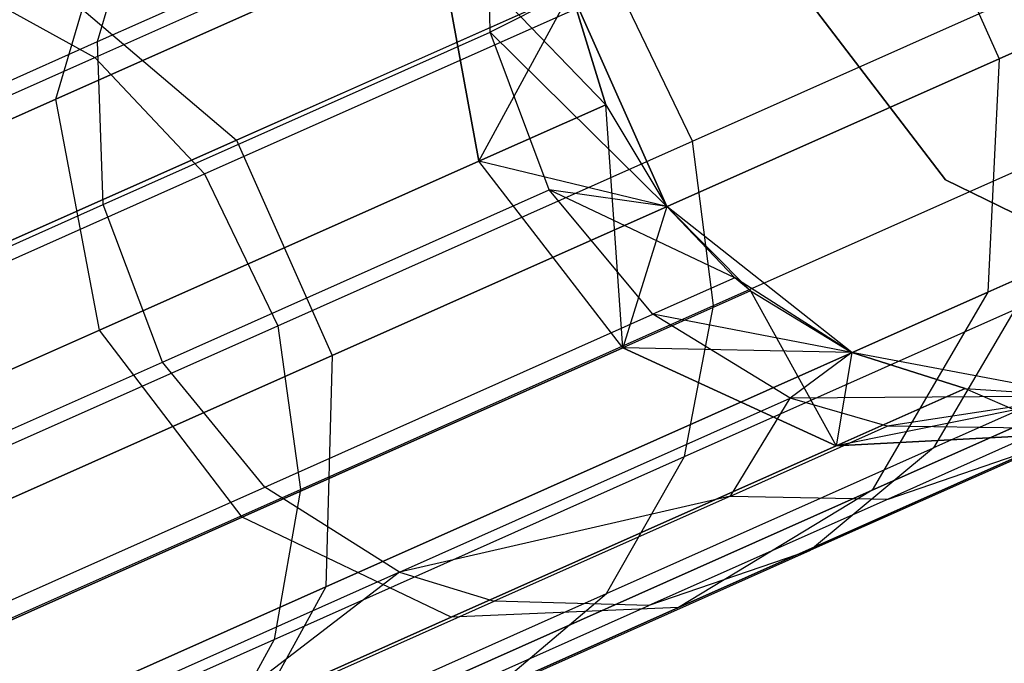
# Model space of a CAD drawing. Extents: x 0.3 to 7.1, y -3.38 to 3.38.
# Tile 360 of 394: x 6.5 to 6.7, y 1.19 to 1.32. Entities that reach past the tile are written whole.
import ezdxf

# ---------------------------------------------------------------- set-up
doc = ezdxf.new("R2010")
doc.units = 0
doc.header["$LTSCALE"] = 2.54
doc.layers.get('0').update_dxf_attribs({"linetype": 'CONTINUOUS'})

# ---------------------------------------------------------------- blocks, each defined once
blk = doc.blocks.new('SINGLES_B_BB_STL')
at = {"color": 0}
for p, q in [((6.68, 1.35463, 16.12262), (6.5446, 1.29434, 15.72064)), ((6.68, 1.35463, 16.12262), (6.5446, 1.29434, 15.72064)), ((6.5446, 1.29434, 12.54063), (6.68, 1.35463, 12.13865)), ((6.5446, 1.29434, 12.54063), (6.68, 1.35463, 12.13865)), ((6.68, 1.35463, 16.12262), (6.69947, 1.3109, 16.12262)), ((6.68, 1.35463, 16.12262), (6.69947, 1.3109, 16.12262)), ((6.68, 1.35463, 12.13865), (6.69947, 1.3109, 12.13865)), ((6.68, 1.35463, 12.13865), (6.69947, 1.3109, 12.13865)), ((6.51643, 1.31438, 39.83401), (6.5954, 1.34954, 39.40354)), ((6.51643, 1.31438, 39.83401), (6.5954, 1.34954, 39.40354)), ((6.59613, 1.31626, 39.40204), (6.5954, 1.34954, 39.40354)), ((6.59613, 1.31626, 39.40204), (6.5954, 1.34954, 39.40354)), ((6.50797, 1.30271, 16.17439), (6.52124, 1.34783, 16.16554)), ((6.50797, 1.30271, 16.17439), (6.52124, 1.34783, 16.16554)), ((6.50797, 1.30271, 12.08688), (6.52124, 1.34783, 12.09573)), ((6.50797, 1.30271, 12.08688), (6.52124, 1.34783, 12.09573)), ((6.5159, 1.31116, 40.31823), (6.59971, 1.34847, 40.10307)), ((6.5159, 1.31116, 40.31823), (6.59971, 1.34847, 40.10307)), ((6.7818, 1.34756, 16.54148), (6.69947, 1.3109, 16.12262)), ((6.7818, 1.34756, 16.54148), (6.69947, 1.3109, 16.12262)), ((6.69947, 1.3109, 12.13865), (6.7818, 1.34756, 11.71979)), ((6.69947, 1.3109, 12.13865), (6.7818, 1.34756, 11.71979)), ((6.51643, 1.31438, 39.83401), (6.52519, 1.3441, 39.83979)), ((6.51643, 1.31438, 39.83401), (6.52519, 1.3441, 39.83979)), ((6.58527, 1.33712, 16.56762), (6.50797, 1.30271, 16.17439)), ((6.58527, 1.33712, 16.56762), (6.50797, 1.30271, 16.17439)), ((6.50797, 1.30271, 12.08688), (6.58527, 1.33712, 11.69365)), ((6.50797, 1.30271, 12.08688), (6.58527, 1.33712, 11.69365)), ((6.58527, 1.33712, 16.56762), (6.59381, 1.29006, 16.56923)), ((6.61964, 1.30156, 16.96885), (6.58527, 1.33712, 16.56762)), ((6.61964, 1.30156, 16.96885), (6.58527, 1.33712, 16.56762)), ((6.58527, 1.33712, 16.56762), (6.59381, 1.29006, 16.56923)), ((6.59381, 1.29006, 11.69203), (6.58527, 1.33712, 11.69365)), ((6.59381, 1.29006, 11.69203), (6.58527, 1.33712, 11.69365)), ((6.48836, 1.32629, 40.30919), (6.5159, 1.31116, 40.31823)), ((6.48836, 1.32629, 40.30919), (6.5159, 1.31116, 40.31823)), ((6.50884, 1.32481, 15.72978), (6.5446, 1.29434, 15.72064)), ((6.50884, 1.32481, 15.72978), (6.5446, 1.29434, 15.72064)), ((6.50884, 1.32481, 12.53148), (6.5446, 1.29434, 12.54063)), ((6.50884, 1.32481, 12.53148), (6.5446, 1.29434, 12.54063)), ((6.53816, 1.28752, 40.32333), (6.62232, 1.32499, 40.10727)), ((6.53816, 1.28752, 40.32333), (6.62232, 1.32499, 40.10727)), ((6.59381, 1.29006, 11.69203), (6.61256, 1.3246, 11.29242)), ((6.59381, 1.29006, 11.69203), (6.61256, 1.3246, 11.29242)), ((6.61256, 1.3246, 39.09119), (6.59613, 1.31626, 39.40204)), ((6.61256, 1.3246, 39.09119), (6.59613, 1.31626, 39.40204)), ((6.63203, 1.28088, 1.7), (6.61256, 1.3246, 1.7)), ((6.61256, 1.3246, 16.96885), (6.63203, 1.28088, 39.09119)), ((6.63203, 1.28088, 39.09119), (6.61256, 1.3246, 39.09119)), ((6.61256, 1.3246, 16.96885), (6.61964, 1.30156, 16.96885)), ((6.61256, 1.3246, 16.96885), (6.63203, 1.28088, 39.09119)), ((6.61256, 1.3246, 16.96885), (6.61964, 1.30156, 16.96885)), ((6.61256, 1.3246, 11.29242), (6.61964, 1.30156, 11.29242)), ((6.63203, 1.28088, 11.29242), (6.61256, 1.3246, 1.7)), ((6.63203, 1.28088, 1.7), (6.61256, 1.3246, 1.7)), ((6.63203, 1.28088, 11.29242), (6.61256, 1.3246, 1.7)), ((6.61964, 1.30156, 11.29242), (6.61256, 1.3246, 1.7)), ((6.61964, 1.30156, 11.29242), (6.61256, 1.3246, 1.7)), ((6.61256, 1.3246, 11.29242), (6.61964, 1.30156, 11.29242)), ((6.63203, 1.28088, 39.09119), (6.61256, 1.3246, 39.09119)), ((6.63719, 1.29416, 40.10767), (6.62232, 1.32499, 40.10727)), ((6.63719, 1.29416, 40.10767), (6.62232, 1.32499, 40.10727)), ((6.63719, 1.29416, 40.10767), (6.70493, 1.32432, 39.8847)), ((6.63719, 1.29416, 40.10767), (6.70493, 1.32432, 39.8847)), ((6.68858, 1.28631, 1.9), (6.66064, 1.32291, 1.9)), ((6.66064, 1.32291, 1.7), (6.68858, 1.28631, 1.7)), ((6.66064, 1.32291, 1.7), (6.68858, 1.28631, 1.7)), ((6.68858, 1.28631, 1.9), (6.66064, 1.32291, 1.9)), ((6.51754, 1.28127, 39.83043), (6.59613, 1.31626, 39.40204)), ((6.51754, 1.28127, 39.83043), (6.59613, 1.31626, 39.40204)), ((6.63203, 1.28088, 39.09119), (6.59613, 1.31626, 39.40204)), ((6.63203, 1.28088, 39.09119), (6.59613, 1.31626, 39.40204)), ((6.60814, 1.28426, 39.4018), (6.59613, 1.31626, 39.40204)), ((6.60814, 1.28426, 39.4018), (6.59613, 1.31626, 39.40204)), ((6.3742, 1.25105, 40.24506), (6.51643, 1.31438, 39.83401)), ((6.3742, 1.25105, 40.24506), (6.51643, 1.31438, 39.83401)), ((6.51754, 1.28127, 39.83043), (6.51643, 1.31438, 39.83401)), ((6.51754, 1.28127, 39.83043), (6.51643, 1.31438, 39.83401)), ((6.41637, 1.26684, 40.52514), (6.5159, 1.31116, 40.31823)), ((6.41637, 1.26684, 40.52514), (6.5159, 1.31116, 40.31823)), ((6.5159, 1.31116, 40.31823), (6.53816, 1.28752, 40.32333)), ((6.5159, 1.31116, 40.31823), (6.53816, 1.28752, 40.32333)), ((6.69947, 1.3109, 16.12262), (6.56406, 1.25062, 15.72064)), ((6.69947, 1.3109, 16.12262), (6.56406, 1.25062, 15.72064)), ((6.56406, 1.25062, 12.54063), (6.69947, 1.3109, 12.13865)), ((6.56406, 1.25062, 12.54063), (6.69947, 1.3109, 12.13865)), ((6.69947, 1.3109, 16.12262), (6.69719, 1.2635, 16.12883)), ((6.69947, 1.3109, 16.12262), (6.69719, 1.2635, 16.12883)), ((6.69947, 1.3109, 12.13865), (6.69719, 1.2635, 12.13244)), ((6.69947, 1.3109, 12.13865), (6.69719, 1.2635, 12.13244)), ((6.50797, 1.30271, 16.17439), (6.38085, 1.24611, 15.79699)), ((6.50797, 1.30271, 16.17439), (6.38085, 1.24611, 15.79699)), ((6.38085, 1.24611, 12.46428), (6.50797, 1.30271, 12.08688)), ((6.38085, 1.24611, 12.46428), (6.50797, 1.30271, 12.08688)), ((6.51682, 1.25578, 16.17758), (6.50797, 1.30271, 16.17439)), ((6.51682, 1.25578, 16.17758), (6.50797, 1.30271, 16.17439)), ((6.51682, 1.25578, 12.08369), (6.50797, 1.30271, 12.08688)), ((6.51682, 1.25578, 12.08369), (6.50797, 1.30271, 12.08688)), ((6.59381, 1.29006, 16.56923), (6.61964, 1.30156, 16.96885)), ((6.59381, 1.29006, 16.56923), (6.61964, 1.30156, 16.96885)), ((6.61964, 1.30156, 11.29242), (6.59381, 1.29006, 11.69203)), ((6.61964, 1.30156, 11.29242), (6.59381, 1.29006, 11.69203)), ((6.61964, 1.30156, 16.96885), (6.63203, 1.28088, 39.09119)), ((6.61964, 1.30156, 16.96885), (6.63203, 1.28088, 39.09119)), ((6.61964, 1.30156, 16.96885), (6.63203, 1.28088, 16.96885)), ((6.61964, 1.30156, 16.96885), (6.63203, 1.28088, 16.96885)), ((6.61964, 1.30156, 11.29242), (6.63203, 1.28088, 11.29242)), ((6.62307, 1.25221, 11.69365), (6.61964, 1.30156, 11.29242)), ((6.62307, 1.25221, 11.69365), (6.61964, 1.30156, 11.29242)), ((6.61964, 1.30156, 11.29242), (6.63203, 1.28088, 11.29242)), ((6.77892, 1.29989, 16.54461), (6.69719, 1.2635, 16.12883)), ((6.77892, 1.29989, 16.54461), (6.69719, 1.2635, 16.12883)), ((6.69719, 1.2635, 12.13244), (6.77892, 1.29989, 11.71666)), ((6.69719, 1.2635, 12.13244), (6.77892, 1.29989, 11.71666)), ((6.5446, 1.29434, 15.72064), (6.35883, 1.21163, 15.34353)), ((6.5446, 1.29434, 15.72064), (6.35883, 1.21163, 15.34353)), ((6.35883, 1.21163, 12.91774), (6.5446, 1.29434, 12.54063)), ((6.35883, 1.21163, 12.91774), (6.5446, 1.29434, 12.54063)), ((6.5446, 1.29434, 15.72064), (6.56406, 1.25062, 15.72064)), ((6.5446, 1.29434, 15.72064), (6.56406, 1.25062, 15.72064)), ((6.5446, 1.29434, 12.54063), (6.56406, 1.25062, 12.54063)), ((6.5446, 1.29434, 12.54063), (6.56406, 1.25062, 12.54063)), ((6.553, 1.25667, 40.32381), (6.63719, 1.29416, 40.10767)), ((6.553, 1.25667, 40.32381), (6.63719, 1.29416, 40.10767)), ((6.6415, 1.26079, 40.10402), (6.63719, 1.29416, 40.10767)), ((6.6415, 1.26079, 40.10402), (6.63719, 1.29416, 40.10767)), ((6.51682, 1.25578, 16.17758), (6.59381, 1.29006, 16.56923)), ((6.51682, 1.25578, 16.17758), (6.59381, 1.29006, 16.56923)), ((6.59381, 1.29006, 11.69203), (6.51682, 1.25578, 12.08369)), ((6.59381, 1.29006, 11.69203), (6.51682, 1.25578, 12.08369)), ((6.62307, 1.25221, 16.56762), (6.59381, 1.29006, 16.56923)), ((6.62307, 1.25221, 16.56762), (6.59381, 1.29006, 16.56923)), ((6.63203, 1.28088, 16.96885), (6.59381, 1.29006, 16.56923)), ((6.63203, 1.28088, 16.96885), (6.59381, 1.29006, 16.56923)), ((6.62307, 1.25221, 11.69365), (6.59381, 1.29006, 11.69203)), ((6.62307, 1.25221, 11.69365), (6.59381, 1.29006, 11.69203)), ((6.6415, 1.26079, 40.10402), (6.709, 1.29084, 39.88186)), ((6.6415, 1.26079, 40.10402), (6.709, 1.29084, 39.88186)), ((6.43822, 1.24303, 40.5311), (6.53816, 1.28752, 40.32333)), ((6.43822, 1.24303, 40.5311), (6.53816, 1.28752, 40.32333)), ((6.53816, 1.28752, 40.32333), (6.553, 1.25667, 40.32381)), ((6.53816, 1.28752, 40.32333), (6.553, 1.25667, 40.32381)), ((6.72997, 1.26611, 1.9), (6.68858, 1.28631, 1.9)), ((6.68858, 1.28631, 1.7), (6.72997, 1.26611, 1.7)), ((6.68858, 1.28631, 1.7), (6.72997, 1.26611, 1.7)), ((6.68858, 1.28631, 1.7), (6.68858, 1.28631, 1.9)), ((6.72997, 1.26611, 1.9), (6.68858, 1.28631, 1.9)), ((6.68858, 1.28631, 1.7), (6.68858, 1.28631, 1.9)), ((6.52961, 1.2493, 39.82986), (6.60814, 1.28426, 39.4018)), ((6.52961, 1.2493, 39.82986), (6.60814, 1.28426, 39.4018)), ((6.63203, 1.28088, 39.09119), (6.60814, 1.28426, 39.4018)), ((6.63203, 1.28088, 39.09119), (6.60814, 1.28426, 39.4018)), ((6.64581, 1.2664, 39.09119), (6.60814, 1.28426, 39.4018)), ((6.64581, 1.2664, 39.09119), (6.60814, 1.28426, 39.4018)), ((6.62916, 1.25899, 39.40284), (6.60814, 1.28426, 39.4018)), ((6.62916, 1.25899, 39.40284), (6.60814, 1.28426, 39.4018)), ((6.376, 1.21825, 40.2395), (6.51754, 1.28127, 39.83043)), ((6.376, 1.21825, 40.2395), (6.51754, 1.28127, 39.83043)), ((6.52961, 1.2493, 39.82986), (6.51754, 1.28127, 39.83043)), ((6.52961, 1.2493, 39.82986), (6.51754, 1.28127, 39.83043)), ((6.63203, 1.28088, 16.96885), (6.62307, 1.25221, 16.56762)), ((6.63203, 1.28088, 16.96885), (6.62307, 1.25221, 16.56762)), ((6.63203, 1.28088, 11.29242), (6.62307, 1.25221, 11.69365)), ((6.63203, 1.28088, 11.29242), (6.62307, 1.25221, 11.69365)), ((6.66959, 1.25121, 1.7), (6.63203, 1.28088, 1.7)), ((6.63203, 1.28088, 16.96885), (6.63203, 1.28088, 39.09119)), ((6.63203, 1.28088, 16.96885), (6.63203, 1.28088, 39.09119)), ((6.63203, 1.28088, 16.96885), (6.64581, 1.2664, 39.09119)), ((6.64581, 1.2664, 39.09119), (6.63203, 1.28088, 39.09119)), ((6.63203, 1.28088, 16.96885), (6.64581, 1.2664, 39.09119)), ((6.63203, 1.28088, 16.96885), (6.64901, 1.26376, 16.96885)), ((6.63203, 1.28088, 16.96885), (6.64901, 1.26376, 16.96885)), ((6.63203, 1.28088, 11.29242), (6.64901, 1.26376, 11.29242)), ((6.66959, 1.25121, 1.7), (6.63203, 1.28088, 1.7)), ((6.66959, 1.25121, 11.29242), (6.63203, 1.28088, 1.7)), ((6.64901, 1.26376, 11.29242), (6.63203, 1.28088, 1.7)), ((6.66959, 1.25121, 11.29242), (6.63203, 1.28088, 1.7)), ((6.64901, 1.26376, 11.29242), (6.63203, 1.28088, 1.7)), ((6.63203, 1.28088, 11.29242), (6.64901, 1.26376, 11.29242)), ((6.63203, 1.28088, 11.29242), (6.63203, 1.28088, 1.7)), ((6.63203, 1.28088, 11.29242), (6.63203, 1.28088, 1.7)), ((6.64581, 1.2664, 39.09119), (6.63203, 1.28088, 39.09119)), ((6.64581, 1.2664, 39.09119), (6.62916, 1.25899, 39.40284)), ((6.64581, 1.2664, 39.09119), (6.62916, 1.25899, 39.40284)), ((6.64901, 1.26376, 16.96885), (6.64581, 1.2664, 39.09119)), ((6.64901, 1.26376, 16.96885), (6.64581, 1.2664, 39.09119)), ((6.66959, 1.25121, 39.09119), (6.64581, 1.2664, 39.09119)), ((6.66959, 1.25121, 39.09119), (6.64581, 1.2664, 39.09119)), ((6.69719, 1.2635, 16.12883), (6.56278, 1.20365, 15.72978)), ((6.69719, 1.2635, 16.12883), (6.56278, 1.20365, 15.72978)), ((6.56278, 1.20365, 12.53148), (6.69719, 1.2635, 12.13244)), ((6.56278, 1.20365, 12.53148), (6.69719, 1.2635, 12.13244)), ((6.64901, 1.26376, 16.96885), (6.62307, 1.25221, 16.56762)), ((6.64901, 1.26376, 16.96885), (6.62307, 1.25221, 16.56762)), ((6.64901, 1.26376, 11.29242), (6.62307, 1.25221, 11.69365)), ((6.64901, 1.26376, 11.29242), (6.62307, 1.25221, 11.69365)), ((6.64901, 1.26376, 16.96885), (6.66959, 1.25121, 39.09119)), ((6.64901, 1.26376, 16.96885), (6.66959, 1.25121, 16.96885)), ((6.64901, 1.26376, 16.96885), (6.66959, 1.25121, 39.09119)), ((6.64901, 1.26376, 16.96885), (6.66959, 1.25121, 16.96885)), ((6.64901, 1.26376, 11.29242), (6.66635, 1.23226, 11.69812)), ((6.64901, 1.26376, 11.29242), (6.66635, 1.23226, 11.69812)), ((6.64901, 1.26376, 11.29242), (6.66959, 1.25121, 11.29242)), ((6.64901, 1.26376, 11.29242), (6.66959, 1.25121, 11.29242)), ((6.69719, 1.2635, 16.12883), (6.67369, 1.22327, 16.13981)), ((6.69719, 1.2635, 16.12883), (6.67369, 1.22327, 16.13981)), ((6.69719, 1.2635, 12.13244), (6.67369, 1.22327, 12.12146)), ((6.69719, 1.2635, 12.13244), (6.67369, 1.22327, 12.12146)), ((6.55761, 1.22344, 40.31938), (6.6415, 1.26079, 40.10402)), ((6.55761, 1.22344, 40.31938), (6.6415, 1.26079, 40.10402)), ((6.63561, 1.23009, 40.09725), (6.6415, 1.26079, 40.10402)), ((6.63561, 1.23009, 40.09725), (6.6415, 1.26079, 40.10402)), ((6.63561, 1.23009, 40.09725), (6.70266, 1.25994, 39.87658)), ((6.63561, 1.23009, 40.09725), (6.70266, 1.25994, 39.87658)), ((6.70266, 1.25994, 39.87658), (6.68615, 1.23185, 39.86895)), ((6.70266, 1.25994, 39.87658), (6.68615, 1.23185, 39.86895)), ((6.55037, 1.22391, 39.83235), (6.62916, 1.25899, 39.40284)), ((6.55037, 1.22391, 39.83235), (6.62916, 1.25899, 39.40284)), ((6.66959, 1.25121, 39.09119), (6.62916, 1.25899, 39.40284)), ((6.66959, 1.25121, 39.09119), (6.62916, 1.25899, 39.40284)), ((6.65705, 1.24194, 39.40501), (6.62916, 1.25899, 39.40284)), ((6.65705, 1.24194, 39.40501), (6.62916, 1.25899, 39.40284)), ((6.75436, 1.25918, 16.55016), (6.67369, 1.22327, 16.13981)), ((6.75436, 1.25918, 16.55016), (6.67369, 1.22327, 16.13981)), ((6.67369, 1.22327, 12.12146), (6.75436, 1.25918, 11.71111)), ((6.67369, 1.22327, 12.12146), (6.75436, 1.25918, 11.71111)), ((6.39021, 1.19941, 15.8017), (6.51682, 1.25578, 16.17758)), ((6.39021, 1.19941, 15.8017), (6.51682, 1.25578, 16.17758)), ((6.51682, 1.25578, 12.08369), (6.39021, 1.19941, 12.45957)), ((6.51682, 1.25578, 12.08369), (6.39021, 1.19941, 12.45957)), ((6.45302, 1.21216, 40.53166), (6.553, 1.25667, 40.32381)), ((6.45302, 1.21216, 40.53166), (6.553, 1.25667, 40.32381)), ((6.54577, 1.2178, 16.17439), (6.51682, 1.25578, 16.17758)), ((6.54577, 1.2178, 16.17439), (6.51682, 1.25578, 16.17758)), ((6.54577, 1.2178, 12.08688), (6.51682, 1.25578, 12.08369)), ((6.54577, 1.2178, 12.08688), (6.51682, 1.25578, 12.08369)), ((6.553, 1.25667, 40.32381), (6.55761, 1.22344, 40.31938)), ((6.553, 1.25667, 40.32381), (6.55761, 1.22344, 40.31938)), ((6.7359, 1.25399, 39.64544), (6.68615, 1.23185, 39.86895)), ((6.7359, 1.25399, 39.64544), (6.68615, 1.23185, 39.86895)), ((6.62307, 1.25221, 16.56762), (6.54577, 1.2178, 16.17439)), ((6.62307, 1.25221, 16.56762), (6.54577, 1.2178, 16.17439)), ((6.54577, 1.2178, 12.08688), (6.62307, 1.25221, 11.69365)), ((6.54577, 1.2178, 12.08688), (6.62307, 1.25221, 11.69365)), ((6.66635, 1.23226, 16.56315), (6.62307, 1.25221, 16.56762)), ((6.66959, 1.25121, 16.96885), (6.62307, 1.25221, 16.56762)), ((6.66635, 1.23226, 16.56315), (6.62307, 1.25221, 16.56762)), ((6.66959, 1.25121, 16.96885), (6.62307, 1.25221, 16.56762)), ((6.62307, 1.25221, 11.69365), (6.66635, 1.23226, 11.69812)), ((6.62307, 1.25221, 11.69365), (6.66635, 1.23226, 11.69812)), ((6.56406, 1.25062, 15.72064), (6.3783, 1.16791, 15.34353)), ((6.56406, 1.25062, 15.72064), (6.3783, 1.16791, 15.34353)), ((6.3783, 1.16791, 12.91774), (6.56406, 1.25062, 12.54063)), ((6.3783, 1.16791, 12.91774), (6.56406, 1.25062, 12.54063)), ((6.56406, 1.25062, 15.72064), (6.56278, 1.20365, 15.72978)), ((6.56406, 1.25062, 15.72064), (6.56278, 1.20365, 15.72978)), ((6.56406, 1.25062, 12.54063), (6.56278, 1.20365, 12.53148)), ((6.56406, 1.25062, 12.54063), (6.56278, 1.20365, 12.53148)), ((6.66959, 1.25121, 39.09119), (6.65705, 1.24194, 39.40501)), ((6.66959, 1.25121, 39.09119), (6.65705, 1.24194, 39.40501)), ((6.66959, 1.25121, 16.96885), (6.66635, 1.23226, 16.56315)), ((6.66959, 1.25121, 16.96885), (6.66635, 1.23226, 16.56315)), ((6.66959, 1.25121, 11.29242), (6.66635, 1.23226, 11.69812)), ((6.66959, 1.25121, 11.29242), (6.66635, 1.23226, 11.69812)), ((6.71663, 1.24239, 1.7), (6.66959, 1.25121, 1.7)), ((6.66959, 1.25121, 16.96885), (6.66959, 1.25121, 39.09119)), ((6.66959, 1.25121, 16.96885), (6.66959, 1.25121, 39.09119)), ((6.66959, 1.25121, 16.96885), (6.69258, 1.24394, 16.96885)), ((6.69258, 1.24394, 16.96885), (6.66959, 1.25121, 39.09119)), ((6.69258, 1.24394, 16.96885), (6.66959, 1.25121, 39.09119)), ((6.71663, 1.24239, 39.09119), (6.66959, 1.25121, 39.09119)), ((6.66959, 1.25121, 16.96885), (6.69258, 1.24394, 16.96885)), ((6.66959, 1.25121, 11.29242), (6.69258, 1.24394, 11.29242)), ((6.66959, 1.25121, 1.7), (6.66959, 1.25121, 11.29242)), ((6.71663, 1.24239, 11.29242), (6.66959, 1.25121, 1.7)), ((6.71663, 1.24239, 1.7), (6.66959, 1.25121, 1.7)), ((6.71663, 1.24239, 11.29242), (6.66959, 1.25121, 1.7)), ((6.69258, 1.24394, 11.29242), (6.66959, 1.25121, 1.7)), ((6.69258, 1.24394, 11.29242), (6.66959, 1.25121, 1.7)), ((6.66959, 1.25121, 11.29242), (6.69258, 1.24394, 11.29242)), ((6.66959, 1.25121, 1.7), (6.66959, 1.25121, 11.29242)), ((6.71663, 1.24239, 39.09119), (6.66959, 1.25121, 39.09119)), ((6.38818, 1.18633, 40.23862), (6.52961, 1.2493, 39.82986)), ((6.38818, 1.18633, 40.23862), (6.52961, 1.2493, 39.82986)), ((6.55037, 1.22391, 39.83235), (6.52961, 1.2493, 39.82986)), ((6.55037, 1.22391, 39.83235), (6.52961, 1.2493, 39.82986)), ((6.69258, 1.24394, 16.96885), (6.66635, 1.23226, 16.56315)), ((6.69258, 1.24394, 16.96885), (6.66635, 1.23226, 16.56315)), ((6.66635, 1.23226, 11.69812), (6.69258, 1.24394, 11.29242)), ((6.66635, 1.23226, 11.69812), (6.69258, 1.24394, 11.29242)), ((6.69258, 1.24394, 16.96885), (6.71663, 1.24239, 39.09119)), ((6.69258, 1.24394, 16.96885), (6.71663, 1.24239, 16.96885)), ((6.69258, 1.24394, 16.96885), (6.71663, 1.24239, 39.09119)), ((6.69258, 1.24394, 16.96885), (6.71663, 1.24239, 16.96885)), ((6.69258, 1.24394, 11.29242), (6.71373, 1.23478, 11.70442)), ((6.69258, 1.24394, 11.29242), (6.71373, 1.23478, 11.70442)), ((6.69258, 1.24394, 11.29242), (6.71663, 1.24239, 11.29242)), ((6.69258, 1.24394, 11.29242), (6.71663, 1.24239, 11.29242)), ((6.57771, 1.20661, 39.83751), (6.65705, 1.24194, 39.40501)), ((6.57771, 1.20661, 39.83751), (6.65705, 1.24194, 39.40501)), ((6.64493, 1.22209, 39.62614), (6.65705, 1.24194, 39.40501)), ((6.64493, 1.22209, 39.62614), (6.65705, 1.24194, 39.40501)), ((6.71663, 1.24239, 39.09119), (6.65705, 1.24194, 39.40501)), ((6.71663, 1.24239, 39.09119), (6.65705, 1.24194, 39.40501)), ((6.67672, 1.23625, 39.40684), (6.65705, 1.24194, 39.40501)), ((6.67672, 1.23625, 39.40684), (6.65705, 1.24194, 39.40501)), ((6.71663, 1.24239, 16.96885), (6.66635, 1.23226, 16.56315)), ((6.71663, 1.24239, 16.96885), (6.66635, 1.23226, 16.56315)), ((6.71663, 1.24239, 39.09119), (6.67672, 1.23625, 39.40684)), ((6.71663, 1.24239, 39.09119), (6.67672, 1.23625, 39.40684)), ((6.64493, 1.22209, 39.62614), (6.67672, 1.23625, 39.40684)), ((6.64493, 1.22209, 39.62614), (6.67672, 1.23625, 39.40684)), ((6.70904, 1.23579, 39.41028), (6.67672, 1.23625, 39.40684)), ((6.70904, 1.23579, 39.41028), (6.67672, 1.23625, 39.40684)), ((6.70904, 1.23579, 39.41028), (6.67691, 1.22148, 39.63196)), ((6.70904, 1.23579, 39.41028), (6.67691, 1.22148, 39.63196)), ((6.71373, 1.23478, 16.55685), (6.63435, 1.19944, 16.15306)), ((6.71373, 1.23478, 16.55685), (6.63435, 1.19944, 16.15306)), ((6.63435, 1.19944, 12.10821), (6.71373, 1.23478, 11.70442)), ((6.63435, 1.19944, 12.10821), (6.71373, 1.23478, 11.70442)), ((6.66635, 1.23226, 16.56315), (6.71373, 1.23478, 16.55685)), ((6.66635, 1.23226, 16.56315), (6.71373, 1.23478, 16.55685)), ((6.71373, 1.23478, 11.70442), (6.66635, 1.23226, 11.69812)), ((6.71373, 1.23478, 11.70442), (6.66635, 1.23226, 11.69812)), ((6.66635, 1.23226, 16.56315), (6.58819, 1.19747, 16.16554)), ((6.66635, 1.23226, 16.56315), (6.58819, 1.19747, 16.16554)), ((6.58819, 1.19747, 12.09573), (6.66635, 1.23226, 11.69812)), ((6.58819, 1.19747, 12.09573), (6.66635, 1.23226, 11.69812)), ((6.61976, 1.20229, 40.08749), (6.68615, 1.23185, 39.86895)), ((6.61976, 1.20229, 40.08749), (6.68615, 1.23185, 39.86895)), ((6.71035, 1.23298, 39.63904), (6.66118, 1.21108, 39.85996)), ((6.71035, 1.23298, 39.63904), (6.66118, 1.21108, 39.85996)), ((6.68615, 1.23185, 39.86895), (6.66118, 1.21108, 39.85996)), ((6.68615, 1.23185, 39.86895), (6.66118, 1.21108, 39.85996)), ((6.67691, 1.22148, 39.63196), (6.71035, 1.23298, 39.63904)), ((6.67691, 1.22148, 39.63196), (6.71035, 1.23298, 39.63904)), ((6.55228, 1.19299, 40.31118), (6.63561, 1.23009, 40.09725)), ((6.55228, 1.19299, 40.31118), (6.63561, 1.23009, 40.09725)), ((6.61976, 1.20229, 40.08749), (6.63561, 1.23009, 40.09725)), ((6.61976, 1.20229, 40.08749), (6.63561, 1.23009, 40.09725)), ((6.40846, 1.16072, 40.24247), (6.55037, 1.22391, 39.83235)), ((6.40846, 1.16072, 40.24247), (6.55037, 1.22391, 39.83235)), ((6.45799, 1.17909, 40.52649), (6.55761, 1.22344, 40.31938)), ((6.45799, 1.17909, 40.52649), (6.55761, 1.22344, 40.31938)), ((6.57771, 1.20661, 39.83751), (6.55037, 1.22391, 39.83235)), ((6.57771, 1.20661, 39.83751), (6.55037, 1.22391, 39.83235)), ((6.55761, 1.22344, 40.31938), (6.55228, 1.19299, 40.31118)), ((6.55761, 1.22344, 40.31938), (6.55228, 1.19299, 40.31118)), ((6.67369, 1.22327, 16.13981), (6.54104, 1.16421, 15.74599)), ((6.67369, 1.22327, 16.13981), (6.54104, 1.16421, 15.74599)), ((6.54104, 1.16421, 12.51528), (6.67369, 1.22327, 12.12146)), ((6.54104, 1.16421, 12.51528), (6.67369, 1.22327, 12.12146)), ((6.64493, 1.22209, 39.62614), (6.57771, 1.20661, 39.83751)), ((6.64493, 1.22209, 39.62614), (6.57771, 1.20661, 39.83751)), ((6.64493, 1.22209, 39.62614), (6.59692, 1.20072, 39.84186)), ((6.64493, 1.22209, 39.62614), (6.59692, 1.20072, 39.84186)), ((6.67691, 1.22148, 39.63196), (6.62837, 1.19987, 39.85003)), ((6.67691, 1.22148, 39.63196), (6.62837, 1.19987, 39.85003)), ((6.67369, 1.22327, 16.13981), (6.63435, 1.19944, 16.15306)), ((6.67369, 1.22327, 16.13981), (6.63435, 1.19944, 16.15306)), ((6.67369, 1.22327, 12.12146), (6.63435, 1.19944, 12.10821)), ((6.67369, 1.22327, 12.12146), (6.63435, 1.19944, 12.10821)), ((6.64493, 1.22209, 39.62614), (6.67691, 1.22148, 39.63196)), ((6.64493, 1.22209, 39.62614), (6.67691, 1.22148, 39.63196)), ((6.54577, 1.2178, 16.17439), (6.41865, 1.1612, 15.79699)), ((6.54577, 1.2178, 16.17439), (6.41865, 1.1612, 15.79699)), ((6.41865, 1.1612, 12.46428), (6.54577, 1.2178, 12.08688)), ((6.41865, 1.1612, 12.46428), (6.54577, 1.2178, 12.08688)), ((6.58819, 1.19747, 16.16554), (6.54577, 1.2178, 16.17439)), ((6.58819, 1.19747, 16.16554), (6.54577, 1.2178, 16.17439)), ((6.58819, 1.19747, 12.09573), (6.54577, 1.2178, 12.08688)), ((6.58819, 1.19747, 12.09573), (6.54577, 1.2178, 12.08688)), ((6.59555, 1.18186, 40.07597), (6.66118, 1.21108, 39.85996)), ((6.59555, 1.18186, 40.07597), (6.66118, 1.21108, 39.85996)), ((6.66118, 1.21108, 39.85996), (6.62837, 1.19987, 39.85003)), ((6.66118, 1.21108, 39.85996), (6.62837, 1.19987, 39.85003)), ((6.57771, 1.20661, 39.83751), (6.43481, 1.14299, 40.25049)), ((6.57771, 1.20661, 39.83751), (6.43481, 1.14299, 40.25049)), ((6.57771, 1.20661, 39.83751), (6.53284, 1.17219, 40.05279)), ((6.57771, 1.20661, 39.83751), (6.53284, 1.17219, 40.05279)), ((6.57771, 1.20661, 39.83751), (6.59692, 1.20072, 39.84186)), ((6.57771, 1.20661, 39.83751), (6.59692, 1.20072, 39.84186)), ((6.56278, 1.20365, 15.72978), (6.37837, 1.12155, 15.35544)), ((6.56278, 1.20365, 15.72978), (6.37837, 1.12155, 15.35544)), ((6.37837, 1.12155, 12.90583), (6.56278, 1.20365, 12.53148)), ((6.37837, 1.12155, 12.90583), (6.56278, 1.20365, 12.53148)), ((6.56278, 1.20365, 15.72978), (6.54104, 1.16421, 15.74599)), ((6.56278, 1.20365, 15.72978), (6.54104, 1.16421, 15.74599)), ((6.56278, 1.20365, 12.53148), (6.54104, 1.16421, 12.51528)), ((6.56278, 1.20365, 12.53148), (6.54104, 1.16421, 12.51528)), ((6.53723, 1.16554, 40.29934), (6.61976, 1.20229, 40.08749)), ((6.53723, 1.16554, 40.29934), (6.61976, 1.20229, 40.08749)), ((6.59555, 1.18186, 40.07597), (6.61976, 1.20229, 40.08749)), ((6.59555, 1.18186, 40.07597), (6.61976, 1.20229, 40.08749)), ((6.63435, 1.19944, 16.15306), (6.50382, 1.14132, 15.76553)), ((6.63435, 1.19944, 16.15306), (6.50382, 1.14132, 15.76553)), ((6.50382, 1.14132, 12.49574), (6.63435, 1.19944, 12.10821)), ((6.50382, 1.14132, 12.49574), (6.63435, 1.19944, 12.10821)), ((6.53284, 1.17219, 40.05279), (6.59692, 1.20072, 39.84186)), ((6.53284, 1.17219, 40.05279), (6.59692, 1.20072, 39.84186)), ((6.56359, 1.17103, 40.06325), (6.62837, 1.19987, 39.85003)), ((6.56359, 1.17103, 40.06325), (6.62837, 1.19987, 39.85003)), ((6.63435, 1.19944, 16.15306), (6.58819, 1.19747, 16.16554)), ((6.63435, 1.19944, 16.15306), (6.58819, 1.19747, 16.16554)), ((6.63435, 1.19944, 12.10821), (6.58819, 1.19747, 12.09573)), ((6.63435, 1.19944, 12.10821), (6.58819, 1.19747, 12.09573)), ((6.62837, 1.19987, 39.85003), (6.59692, 1.20072, 39.84186)), ((6.62837, 1.19987, 39.85003), (6.59692, 1.20072, 39.84186)), ((6.58819, 1.19747, 16.16554), (6.45965, 1.14024, 15.78394)), ((6.58819, 1.19747, 16.16554), (6.45965, 1.14024, 15.78394)), ((6.45965, 1.14024, 12.47733), (6.58819, 1.19747, 12.09573)), ((6.45965, 1.14024, 12.47733), (6.58819, 1.19747, 12.09573)), ((6.45333, 1.14893, 40.51691), (6.55228, 1.19299, 40.31118)), ((6.45333, 1.14893, 40.51691), (6.55228, 1.19299, 40.31118)), ((6.55228, 1.19299, 40.31118), (6.53723, 1.16554, 40.29934)), ((6.55228, 1.19299, 40.31118), (6.53723, 1.16554, 40.29934))]:
    blk.add_line(p, q, dxfattribs=at)

msp = doc.modelspace()

# ---------------------------------------------------------------- block references
at = {"color": 0}
msp.add_blockref('SINGLES_B_BB_STL', (0, 0), dxfattribs=at)

doc.saveas('drawing.dxf')
